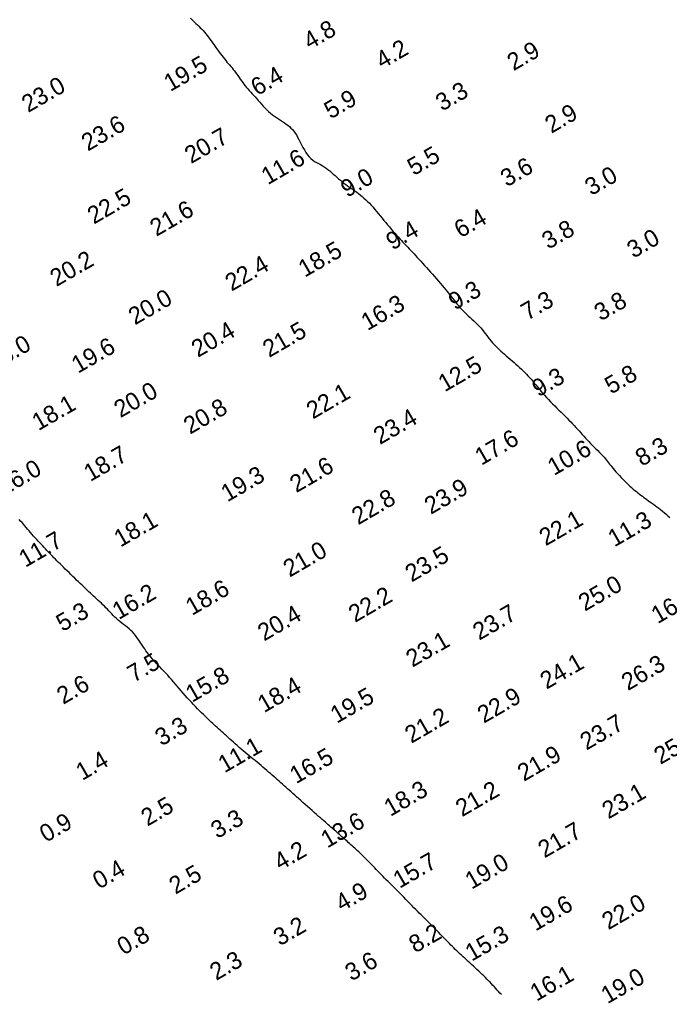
# Model space of a CAD drawing. Extents: x 3024098 to 3056816, y 418252 to 509144.
# Drawn here: x 3029429.9 to 3029617.8, y 419356.9 to 419638.7 of the extents above; entities that cross this region are included whole.
import ezdxf

# ---------------------------------------------------------------- set-up
doc = ezdxf.new("R2010")
doc.units = 0
doc.layers.add('V-CHAN-CONT-EL10', color=7, linetype='Continuous')
doc.layers.add('V-TOPO-SOUN-0911', color=7, linetype='Continuous')

msp = doc.modelspace()

# ---------------------------------------------------------------- linework, layer by layer
at = {"layer": 'V-CHAN-CONT-EL10'}
for points in [[(3029479.34, 419639.04), (3029479.72, 419638.64), (3029480.12, 419638.25), (3029480.52, 419637.86), (3029480.92, 419637.48), (3029481.33, 419637.09), (3029481.74, 419636.7), (3029482.15, 419636.3), (3029482.56, 419635.89), (3029482.97, 419635.46), (3029483.37, 419635.01), (3029483.76, 419634.53), (3029484.15, 419634.04), (3029484.53, 419633.53), (3029484.92, 419633.01), (3029485.29, 419632.48), (3029485.67, 419631.94), (3029486.05, 419631.4), (3029486.43, 419630.86), (3029486.81, 419630.32), (3029487.2, 419629.79), (3029487.58, 419629.27), (3029487.97, 419628.75), (3029488.36, 419628.25), (3029488.74, 419627.76), (3029489.12, 419627.28), (3029489.5, 419626.82), (3029489.87, 419626.37), (3029490.24, 419625.94), (3029490.61, 419625.52), (3029490.97, 419625.1), (3029491.33, 419624.68), (3029491.68, 419624.25), (3029492.03, 419623.82), (3029492.37, 419623.38), (3029492.71, 419622.91), (3029493.04, 419622.44), (3029493.38, 419621.95), (3029493.72, 419621.46), (3029494.06, 419620.96), (3029494.41, 419620.47), (3029494.77, 419619.98), (3029495.14, 419619.5), (3029495.52, 419619.04), (3029495.9, 419618.58), (3029496.31, 419618.13), (3029496.72, 419617.67), (3029497.14, 419617.22), (3029497.58, 419616.75), (3029498.02, 419616.28), (3029498.46, 419615.78), (3029498.92, 419615.27), (3029499.39, 419614.73), (3029499.86, 419614.2), (3029500.35, 419613.66), (3029500.85, 419613.12), (3029501.37, 419612.6), (3029501.9, 419612.09), (3029502.45, 419611.6), (3029503.02, 419611.15), (3029503.61, 419610.73), (3029504.2, 419610.32), (3029504.78, 419609.93), (3029505.37, 419609.55), (3029505.93, 419609.19), (3029506.48, 419608.82), (3029507, 419608.46), (3029507.48, 419608.08), (3029507.94, 419607.7), (3029508.36, 419607.29), (3029508.77, 419606.85), (3029509.16, 419606.38), (3029509.54, 419605.86), (3029509.92, 419605.29), (3029510.29, 419604.67), (3029510.67, 419603.98), (3029511.05, 419603.24), (3029511.44, 419602.47), (3029511.84, 419601.7), (3029512.25, 419600.95), (3029512.69, 419600.22), (3029513.14, 419599.55), (3029513.62, 419598.96), (3029514.12, 419598.45), (3029514.65, 419598.02), (3029515.19, 419597.65), (3029515.74, 419597.32), (3029516.3, 419597.01), (3029516.86, 419596.72), (3029517.42, 419596.42), (3029517.97, 419596.09), (3029518.51, 419595.72), (3029519.04, 419595.33), (3029519.56, 419594.9), (3029520.08, 419594.45), (3029520.59, 419593.99), (3029521.1, 419593.53), (3029521.61, 419593.08), (3029522.12, 419592.63), (3029522.64, 419592.2), (3029523.16, 419591.79), (3029523.69, 419591.39), (3029524.21, 419590.99), (3029524.74, 419590.61), (3029525.27, 419590.24), (3029525.8, 419589.86), (3029526.33, 419589.49), (3029526.86, 419589.11), (3029527.38, 419588.72), (3029527.9, 419588.33), (3029528.43, 419587.92), (3029528.95, 419587.49), (3029529.47, 419587.04), (3029529.99, 419586.57), (3029530.51, 419586.07), (3029531.03, 419585.54), (3029531.55, 419584.98), (3029532.08, 419584.39), (3029532.6, 419583.79), (3029533.12, 419583.17), (3029533.65, 419582.54), (3029534.17, 419581.9), (3029534.7, 419581.26), (3029535.23, 419580.61), (3029535.76, 419579.98), (3029536.29, 419579.34), (3029536.81, 419578.72), (3029537.33, 419578.11), (3029537.85, 419577.51), (3029538.35, 419576.93), (3029538.85, 419576.37), (3029539.33, 419575.83), (3029539.81, 419575.3), (3029540.28, 419574.8), (3029540.74, 419574.31), (3029541.2, 419573.82), (3029541.66, 419573.34), (3029542.11, 419572.87), (3029542.56, 419572.39), (3029543.01, 419571.91), (3029543.47, 419571.42), (3029543.93, 419570.92), (3029544.4, 419570.41), (3029544.88, 419569.88), (3029545.38, 419569.34), (3029545.89, 419568.78), (3029546.41, 419568.2), (3029546.96, 419567.59), (3029547.52, 419566.97), (3029548.09, 419566.33), (3029548.67, 419565.68), (3029549.25, 419565.02), (3029549.83, 419564.36), (3029550.41, 419563.7), (3029550.98, 419563.05), (3029551.54, 419562.4), (3029552.08, 419561.76), (3029552.61, 419561.14), (3029553.13, 419560.52), (3029553.63, 419559.91), (3029554.12, 419559.31), (3029554.59, 419558.73), (3029555.05, 419558.15), (3029555.49, 419557.59), (3029555.92, 419557.04), (3029556.34, 419556.49), (3029556.77, 419555.97), (3029557.2, 419555.44), (3029557.64, 419554.93), (3029558.09, 419554.43), (3029558.57, 419553.94), (3029559.07, 419553.45), (3029559.59, 419552.97), (3029560.12, 419552.49), (3029560.66, 419552.01), (3029561.19, 419551.53), (3029561.73, 419551.04), (3029562.24, 419550.54), (3029562.74, 419550.03), (3029563.21, 419549.51), (3029563.67, 419548.97), (3029564.1, 419548.43), (3029564.52, 419547.89), (3029564.94, 419547.34), (3029565.35, 419546.8), (3029565.77, 419546.27), (3029566.19, 419545.74), (3029566.63, 419545.24), (3029567.08, 419544.74), (3029567.54, 419544.26), (3029568.01, 419543.78), (3029568.5, 419543.31), (3029569, 419542.84), (3029569.52, 419542.38), (3029570.05, 419541.91), (3029570.59, 419541.44), (3029571.15, 419540.97), (3029571.71, 419540.5), (3029572.27, 419540.02), (3029572.83, 419539.55), (3029573.38, 419539.07), (3029573.93, 419538.59), (3029574.45, 419538.12), (3029574.96, 419537.64), (3029575.45, 419537.16), (3029575.93, 419536.68), (3029576.4, 419536.19), (3029576.86, 419535.69), (3029577.31, 419535.19), (3029577.77, 419534.67), (3029578.22, 419534.14), (3029578.68, 419533.59), (3029579.14, 419533.03), (3029579.61, 419532.46), (3029580.09, 419531.87), (3029580.59, 419531.27), (3029581.1, 419530.67), (3029581.63, 419530.06), (3029582.18, 419529.44), (3029582.76, 419528.82), (3029583.35, 419528.2), (3029583.96, 419527.58), (3029584.58, 419526.96), (3029585.2, 419526.34), (3029585.81, 419525.74), (3029586.42, 419525.14), (3029587.01, 419524.55), (3029587.59, 419523.98), (3029588.15, 419523.42), (3029588.69, 419522.87), (3029589.21, 419522.33), (3029589.72, 419521.8), (3029590.22, 419521.28), (3029590.7, 419520.76), (3029591.17, 419520.25), (3029591.64, 419519.74), (3029592.09, 419519.23), (3029592.55, 419518.72), (3029593, 419518.21), (3029593.46, 419517.7), (3029593.93, 419517.19), (3029594.42, 419516.67), (3029594.91, 419516.15), (3029595.43, 419515.62), (3029595.96, 419515.1), (3029596.48, 419514.57), (3029597.01, 419514.05), (3029597.52, 419513.54), (3029598, 419513.05), (3029598.46, 419512.58), (3029598.87, 419512.13), (3029599.24, 419511.72), (3029599.57, 419511.32), (3029599.88, 419510.94), (3029600.17, 419510.56), (3029600.46, 419510.18), (3029600.76, 419509.79), (3029601.09, 419509.37), (3029601.45, 419508.93), (3029601.85, 419508.45), (3029602.29, 419507.94), (3029602.77, 419507.42), (3029603.27, 419506.88), (3029603.78, 419506.33), (3029604.3, 419505.79), (3029604.82, 419505.26), (3029605.34, 419504.75), (3029605.84, 419504.26), (3029606.33, 419503.81), (3029606.81, 419503.37), (3029607.27, 419502.96), (3029607.73, 419502.57), (3029608.18, 419502.2), (3029608.62, 419501.84), (3029609.05, 419501.5), (3029609.48, 419501.17), (3029609.91, 419500.85), (3029610.34, 419500.54), (3029610.78, 419500.22), (3029611.22, 419499.91), (3029611.66, 419499.59), (3029612.12, 419499.26), (3029612.6, 419498.93), (3029613.09, 419498.58), (3029613.59, 419498.21), (3029614.1, 419497.83), (3029614.63, 419497.43), (3029615.16, 419497.02), (3029615.69, 419496.58), (3029616.23, 419496.14), (3029616.77, 419495.67), (3029617.3, 419495.19), (3029617.84, 419494.69)], [(3029569.17, 419356.82), (3029568.76, 419357.27), (3029568.35, 419357.71), (3029567.95, 419358.15), (3029567.54, 419358.6), (3029567.14, 419359.04), (3029566.73, 419359.48), (3029566.31, 419359.93), (3029565.89, 419360.38), (3029565.45, 419360.83), (3029565.01, 419361.29), (3029564.56, 419361.74), (3029564.09, 419362.21), (3029563.61, 419362.67), (3029563.12, 419363.15), (3029562.62, 419363.62), (3029562.11, 419364.09), (3029561.59, 419364.56), (3029561.08, 419365.04), (3029560.57, 419365.5), (3029560.06, 419365.97), (3029559.56, 419366.43), (3029559.07, 419366.88), (3029558.58, 419367.33), (3029558.1, 419367.77), (3029557.64, 419368.21), (3029557.18, 419368.64), (3029556.73, 419369.06), (3029556.29, 419369.48), (3029555.86, 419369.9), (3029555.44, 419370.31), (3029555.02, 419370.73), (3029554.59, 419371.16), (3029554.15, 419371.6), (3029553.69, 419372.07), (3029553.21, 419372.56), (3029552.69, 419373.08), (3029552.15, 419373.64), (3029551.58, 419374.23), (3029550.99, 419374.84), (3029550.38, 419375.46), (3029549.78, 419376.08), (3029549.18, 419376.69), (3029548.59, 419377.29), (3029548.02, 419377.86), (3029547.48, 419378.4), (3029546.96, 419378.92), (3029546.45, 419379.42), (3029545.95, 419379.91), (3029545.45, 419380.4), (3029544.95, 419380.9), (3029544.44, 419381.41), (3029543.9, 419381.95), (3029543.35, 419382.51), (3029542.77, 419383.1), (3029542.18, 419383.71), (3029541.57, 419384.33), (3029540.96, 419384.96), (3029540.36, 419385.58), (3029539.75, 419386.2), (3029539.15, 419386.81), (3029538.57, 419387.39), (3029538.01, 419387.96), (3029537.46, 419388.51), (3029536.92, 419389.04), (3029536.41, 419389.55), (3029535.91, 419390.04), (3029535.43, 419390.52), (3029534.98, 419390.97), (3029534.54, 419391.41), (3029534.13, 419391.83), (3029533.73, 419392.24), (3029533.34, 419392.64), (3029532.96, 419393.03), (3029532.58, 419393.42), (3029532.21, 419393.81), (3029531.83, 419394.2), (3029531.44, 419394.59), (3029531.06, 419394.98), (3029530.67, 419395.38), (3029530.27, 419395.77), (3029529.88, 419396.17), (3029529.49, 419396.56), (3029529.1, 419396.94), (3029528.71, 419397.32), (3029528.33, 419397.69), (3029527.95, 419398.05), (3029527.57, 419398.41), (3029527.19, 419398.76), (3029526.82, 419399.11), (3029526.44, 419399.45), (3029526.07, 419399.79), (3029525.69, 419400.13), (3029525.31, 419400.47), (3029524.94, 419400.81), (3029524.56, 419401.15), (3029524.18, 419401.48), (3029523.81, 419401.82), (3029523.44, 419402.15), (3029523.07, 419402.47), (3029522.71, 419402.79), (3029522.36, 419403.1), (3029522.01, 419403.41), (3029521.67, 419403.72), (3029521.32, 419404.02), (3029520.97, 419404.32), (3029520.62, 419404.63), (3029520.27, 419404.94), (3029519.9, 419405.25), (3029519.53, 419405.57), (3029519.14, 419405.9), (3029518.74, 419406.25), (3029518.31, 419406.62), (3029517.86, 419407.01), (3029517.38, 419407.42), (3029516.87, 419407.87), (3029516.31, 419408.35), (3029515.72, 419408.88), (3029515.1, 419409.43), (3029514.45, 419410.01), (3029513.79, 419410.6), (3029513.12, 419411.2), (3029512.46, 419411.8), (3029511.81, 419412.39), (3029511.18, 419412.96), (3029510.58, 419413.5), (3029510, 419414.01), (3029509.44, 419414.51), (3029508.91, 419414.98), (3029508.39, 419415.45), (3029507.89, 419415.9), (3029507.39, 419416.34), (3029506.91, 419416.77), (3029506.42, 419417.2), (3029505.94, 419417.63), (3029505.45, 419418.06), (3029504.97, 419418.48), (3029504.48, 419418.92), (3029503.98, 419419.35), (3029503.48, 419419.79), (3029502.97, 419420.23), (3029502.45, 419420.69), (3029501.92, 419421.14), (3029501.38, 419421.61), (3029500.83, 419422.08), (3029500.27, 419422.55), (3029499.71, 419423.02), (3029499.14, 419423.49), (3029498.57, 419423.97), (3029497.99, 419424.45), (3029497.41, 419424.92), (3029496.83, 419425.4), (3029496.25, 419425.87), (3029495.67, 419426.35), (3029495.09, 419426.83), (3029494.51, 419427.31), (3029493.94, 419427.8), (3029493.38, 419428.29), (3029492.82, 419428.78), (3029492.27, 419429.27), (3029491.73, 419429.75), (3029491.2, 419430.23), (3029490.68, 419430.7), (3029490.18, 419431.16), (3029489.69, 419431.61), (3029489.22, 419432.04), (3029488.76, 419432.46), (3029488.31, 419432.87), (3029487.87, 419433.27), (3029487.44, 419433.66), (3029487.02, 419434.05), (3029486.6, 419434.43), (3029486.19, 419434.82), (3029485.77, 419435.21), (3029485.35, 419435.6), (3029484.92, 419436), (3029484.48, 419436.41), (3029484.02, 419436.85), (3029483.55, 419437.3), (3029483.05, 419437.79), (3029482.53, 419438.3), (3029481.97, 419438.86), (3029481.4, 419439.44), (3029480.8, 419440.05), (3029480.19, 419440.68), (3029479.58, 419441.33), (3029478.96, 419441.99), (3029478.35, 419442.65), (3029477.75, 419443.32), (3029477.17, 419443.99), (3029476.6, 419444.66), (3029476.04, 419445.32), (3029475.48, 419445.97), (3029474.94, 419446.62), (3029474.39, 419447.26), (3029473.85, 419447.89), (3029473.3, 419448.52), (3029472.75, 419449.12), (3029472.19, 419449.72), (3029471.64, 419450.31), (3029471.09, 419450.89), (3029470.55, 419451.45), (3029470.02, 419452.01), (3029469.51, 419452.55), (3029469.02, 419453.09), (3029468.55, 419453.61), (3029468.1, 419454.13), (3029467.67, 419454.65), (3029467.25, 419455.16), (3029466.85, 419455.68), (3029466.46, 419456.2), (3029466.09, 419456.73), (3029465.72, 419457.28), (3029465.35, 419457.83), (3029464.99, 419458.39), (3029464.62, 419458.96), (3029464.25, 419459.52), (3029463.86, 419460.08), (3029463.46, 419460.62), (3029463.03, 419461.14), (3029462.58, 419461.64), (3029462.1, 419462.11), (3029461.59, 419462.56), (3029461.06, 419462.99), (3029460.53, 419463.41), (3029459.99, 419463.82), (3029459.45, 419464.22), (3029458.93, 419464.64), (3029458.42, 419465.06), (3029457.94, 419465.49), (3029457.47, 419465.94), (3029457.03, 419466.39), (3029456.59, 419466.85), (3029456.17, 419467.31), (3029455.75, 419467.77), (3029455.33, 419468.22), (3029454.9, 419468.66), (3029454.47, 419469.1), (3029454.04, 419469.52), (3029453.59, 419469.93), (3029453.15, 419470.34), (3029452.69, 419470.75), (3029452.24, 419471.16), (3029451.78, 419471.57), (3029451.33, 419471.98), (3029450.87, 419472.4), (3029450.4, 419472.83), (3029449.94, 419473.27), (3029449.47, 419473.71), (3029448.99, 419474.17), (3029448.5, 419474.64), (3029448, 419475.12), (3029447.48, 419475.62), (3029446.95, 419476.13), (3029446.41, 419476.66), (3029445.87, 419477.19), (3029445.31, 419477.72), (3029444.76, 419478.26), (3029444.22, 419478.79), (3029443.68, 419479.32), (3029443.15, 419479.83), (3029442.64, 419480.33), (3029442.15, 419480.82), (3029441.67, 419481.3), (3029441.2, 419481.76), (3029440.74, 419482.22), (3029440.3, 419482.66), (3029439.87, 419483.1), (3029439.45, 419483.53), (3029439.04, 419483.96), (3029438.63, 419484.38), (3029438.23, 419484.8), (3029437.84, 419485.23), (3029437.44, 419485.65), (3029437.04, 419486.08), (3029436.62, 419486.52), (3029436.21, 419486.97), (3029435.77, 419487.43), (3029435.33, 419487.9), (3029434.88, 419488.38), (3029434.43, 419488.87), (3029433.98, 419489.36), (3029433.54, 419489.85), (3029433.1, 419490.35), (3029432.67, 419490.84), (3029432.25, 419491.33), (3029431.84, 419491.82), (3029431.43, 419492.3), (3029431.04, 419492.78), (3029430.64, 419493.25), (3029430.25, 419493.71), (3029429.85, 419494.17)]]:
    msp.add_lwpolyline(points, dxfattribs=at)

# ---------------------------------------------------------------- texts
at = {"layer": 'V-TOPO-SOUN-0911'}
for s, p in [('4.8', (3029513.81, 419629.84)), ('4.2', (3029534.71, 419624.26)), ('2.9', (3029572.7, 419623.7)), ('19.5 ', (3029473.48, 419617.69)), ('6.4', (3029498.62, 419616.48)), ('23.0 ', (3029432.39, 419611.62)), ('3.3', (3029552.03, 419612.02)), ('5.9', (3029519.81, 419609.76)), ('2.9', (3029583.62, 419605.62)), ('23.6 ', (3029449.67, 419600.47)), ('20.7 ', (3029479.49, 419596.86)), ('11.6 ', (3029501.65, 419590.74)), ('5.5', (3029543.85, 419593.38)), ('3.6', (3029570.76, 419590.14)), ('9.0', (3029524.59, 419587.08)), ('3.0', (3029595.16, 419587.61)), ('22.5 ', (3029451.4, 419579.37)), ('21.6 ', (3029469.47, 419575.84)), ('6.4', (3029557.38, 419575.37)), ('9.4', (3029537.69, 419571.86)), ('3.8', (3029582.74, 419572.09)), ('3.0', (3029607.33, 419569.5)), ('18.5 ', (3029512.35, 419564.01)), ('20.2 ', (3029440.58, 419561.32)), ('22.4 ', (3029491.2, 419559.98)), ('9.3', (3029555.74, 419554.51)), ('20.0 ', (3029463.27, 419550.23)), ('16.3 ', (3029530.47, 419548.6)), ('7.3', (3029576.7, 419551.55)), ('3.8', (3029597.86, 419551.36)), ('20.4 ', (3029481.46, 419540.85)), ('21.5 ', (3029502.05, 419540.82)), ('18.0 ', (3029422.42, 419536.95)), ('19.6 ', (3029446.8, 419536.24)), ('12.5 ', (3029552.77, 419530.88)), ('5.8', (3029600.88, 419530.23)), ('9.3', (3029579.88, 419529.41)), ('20.0 ', (3029459.07, 419523.4)), ('22.1 ', (3029514.68, 419523.02)), ('18.1 ', (3029435.38, 419519.67)), ('20.8 ', (3029479.2, 419518.64)), ('23.4 ', (3029534.08, 419515.66)), ('17.6 ', (3029563.38, 419509.66)), ('10.6 ', (3029584.38, 419506.7)), ('8.3', (3029609.74, 419509.36)), ('18.7 ', (3029450.36, 419504.96)), ('16.0 ', (3029425.47, 419500.96)), ('21.6 ', (3029509.9, 419501.75)), ('19.3 ', (3029489.99, 419499.09)), ('23.9 ', (3029548.78, 419495.48)), ('22.8 ', (3029527.78, 419492.46)), ('18.1 ', (3029459.07, 419486.01)), ('22.1 ', (3029581.97, 419486.37)), ('11.3 ', (3029601.83, 419486.06)), ('11.7 ', (3029431.59, 419480.16)), ('21.0 ', (3029507.98, 419477.33)), ('23.5 ', (3029543.23, 419475.92)), ('18.6 ', (3029479.78, 419466.28)), ('25.0 ', (3029593.29, 419467.49)), ('16.2 ', (3029458.59, 419465.07)), ('22.2 ', (3029526.87, 419464.24)), ('16.2 ', (3029614.33, 419463.88)), ('5.3', (3029442.35, 419461.59)), ('20.4 ', (3029500.59, 419458.86)), ('23.7 ', (3029562.76, 419459.09)), ('23.1 ', (3029543.45, 419451.3)), ('7.5', (3029462.94, 419446.9)), ('24.1 ', (3029582.23, 419444.94)), ('26.3 ', (3029605.74, 419444.53)), ('15.8 ', (3029479.79, 419441.15)), ('2.6', (3029442.55, 419440.57)), ('18.4 ', (3029500.59, 419438.16)), ('19.5 ', (3029521.61, 419435.08)), ('22.9 ', (3029564.1, 419435.11)), ('3.3', (3029470.93, 419428.52)), ('21.2 ', (3029543.14, 419429.3)), ('23.7 ', (3029593.76, 419427.34)), ('25.4 ', (3029615.12, 419423.2)), ('11.1 ', (3029489.15, 419420.76)), ('21.9 ', (3029575.68, 419418.31)), ('1.4', (3029448.06, 419418.58)), ('16.5 ', (3029509.86, 419417.62)), ('18.3 ', (3029537.1, 419408.18)), ('21.2 ', (3029557.8, 419408.08)), ('23.1 ', (3029600.11, 419407.44)), ('2.5', (3029466.88, 419405.36)), ('0.9', (3029437.56, 419400.67)), ('3.3', (3029487.07, 419401.75)), ('13.6 ', (3029518.86, 419399.03)), ('21.7 ', (3029581.62, 419396.17)), ('4.2', (3029505.28, 419392.57)), ('15.7 ', (3029539.73, 419387.37)), ('19.0 ', (3029560.54, 419387.11)), ('0.4', (3029452.92, 419387.15)), ('2.5', (3029474.99, 419385.68)), ('4.9', (3029523.06, 419380.69)), ('19.6 ', (3029579.03, 419375.04)), ('22.0 ', (3029600.08, 419375.4)), ('3.2', (3029505.15, 419370.75)), ('0.8', (3029459.97, 419368.09)), ('8.2', (3029544.29, 419368.71)), ('15.3 ', (3029560.59, 419366.31)), ('2.3', (3029486.77, 419360.77)), ('3.6', (3029525.85, 419360.58)), ('16.1 ', (3029579.31, 419354.75)), ('19.0 ', (3029599.82, 419354.01))]:
    msp.add_text(s, height=5, rotation=30, dxfattribs=at).set_placement(p)

doc.saveas('drawing.dxf')
